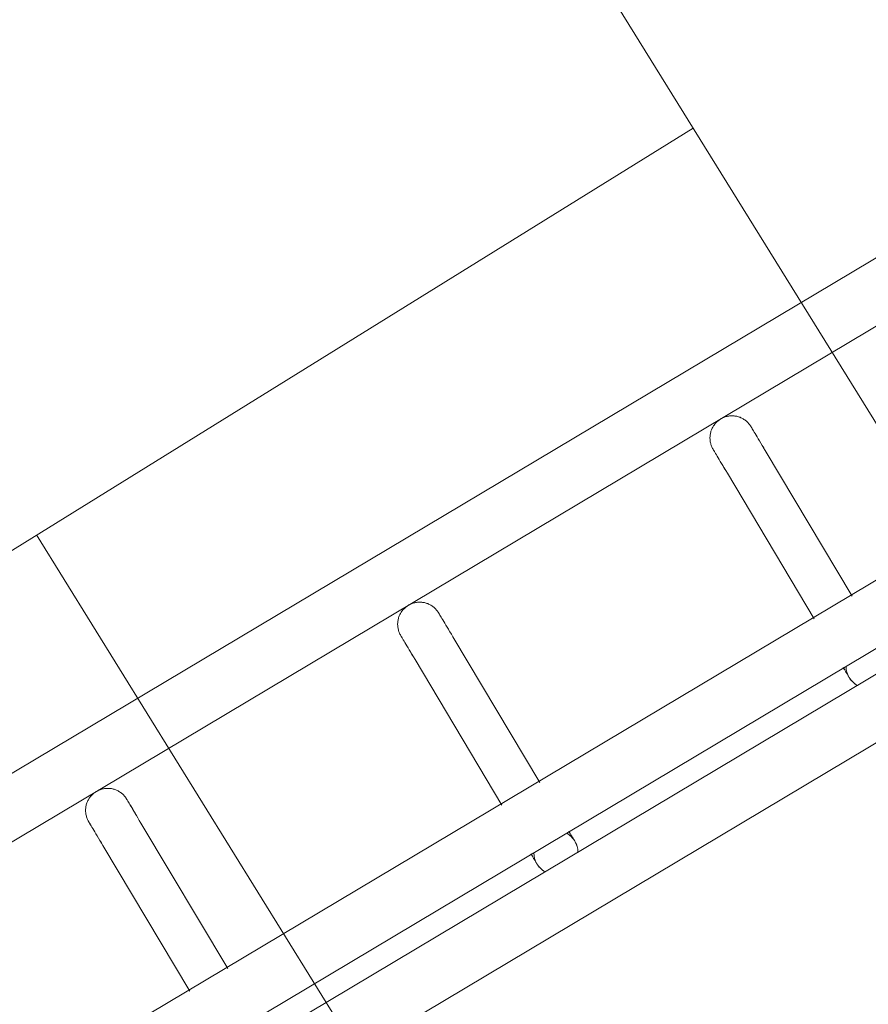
# Model space of a CAD drawing. Header units: metres. Extents: x 127444 to 127966, y 464485 to 464708.
# Tile 284 of 425: x 127923.255 to 127923.37, y 464649.569 to 464649.702. Entities that reach past the tile are written whole.
import ezdxf

# ---------------------------------------------------------------- set-up
doc = ezdxf.new("R2010")
doc.units = ezdxf.units.M
for name, color, linetype, lineweight in [('A-FLOR-HRAL', 11, 'Continuous', 9), ('B-WE-VH-VERHARDING_BETONSTRAATSTEEN-A-200', 8, 'Continuous', 9), ('S-BEAM', 12, 'Continuous', 9)]:
    doc.layers.add(name, color=color, linetype=linetype, lineweight=lineweight)

# ---------------------------------------------------------------- blocks, each defined once
blk = doc.blocks.new('34_22_B_BNP_Hekwerk_Integra_Schuin - Integra_Schuin_1000-4876941--2_00_00')
at = {"layer": 'A-FLOR-HRAL'}
for p, q in [((2736.98, 47.13), (-1956.09, 47.13)), ((-1956.09, 39.13), (2736.98, 39.13)), ((2736.97, 9.5), (-1956.09, 9.5)), ((-1956.09, 1.5), (2736.97, 1.5)), ((2736.97, -1.5), (-1956.09, -1.5)), ((-1956.09, -9.5), (2736.97, -9.5))]:
    blk.add_line(p, q, dxfattribs=at)
at = {"layer": 'S-BEAM'}
for p, q in [((-1099.99, 32.34), (-1099.99, 9.29)), ((-1099.99, 32.34), (-1099.99, 9.29)), ((-1099.99, 32.34), (-1099.99, 9.29)), ((-1099.99, 32.34), (-1099.99, 9.29)), ((-1093.99, 9.29), (-1093.99, 32.34)), ((-1093.99, 9.29), (-1093.99, 32.34)), ((-1093.99, 9.29), (-1093.99, 32.34)), ((-1093.99, 9.29), (-1093.99, 32.34)), ((-1050.59, 32.34), (-1050.59, 9.29)), ((-1050.59, 32.34), (-1050.59, 9.29)), ((-1050.59, 32.34), (-1050.59, 9.29)), ((-1050.59, 32.34), (-1050.59, 9.29)), ((-1044.59, 9.29), (-1044.59, 32.34)), ((-1044.59, 9.29), (-1044.59, 32.34)), ((-1044.59, 9.29), (-1044.59, 32.34)), ((-1044.59, 9.29), (-1044.59, 32.34)), ((-1001.15, 32.34), (-1001.15, 9.28)), ((-1001.15, 32.34), (-1001.15, 9.28)), ((-1001.15, 32.34), (-1001.15, 9.28)), ((-1001.15, 32.34), (-1001.15, 9.29)), ((-995.15, 9.28), (-995.15, 32.34)), ((-995.15, 9.28), (-995.15, 32.34)), ((-995.15, 9.28), (-995.15, 32.34)), ((-995.15, 9.29), (-995.15, 32.34))]:
    blk.add_line(p, q, dxfattribs=at)
at = {"layer": 'S-BEAM', "flags": 128}
for points in [[(-1099.99, 36.13), (-1099.98, 36.25), (-1099.98, 36.36), (-1099.96, 36.48), (-1099.95, 36.6), (-1099.93, 36.72), (-1099.9, 36.84), (-1099.87, 36.95), (-1099.83, 37.07), (-1099.79, 37.18), (-1099.75, 37.29), (-1099.7, 37.4), (-1099.65, 37.51), (-1099.59, 37.62), (-1099.53, 37.72), (-1099.46, 37.82), (-1099.39, 37.92), (-1099.32, 38.01), (-1099.24, 38.1), (-1099.16, 38.19), (-1099.08, 38.28), (-1098.99, 38.36), (-1098.9, 38.44), (-1098.8, 38.51), (-1098.71, 38.58), (-1098.61, 38.65), (-1098.5, 38.71), (-1098.4, 38.77), (-1098.29, 38.83), (-1098.18, 38.88), (-1098.07, 38.92), (-1097.96, 38.96), (-1097.85, 39), (-1097.73, 39.03), (-1097.61, 39.06), (-1097.5, 39.08), (-1097.38, 39.1), (-1097.26, 39.11), (-1097.14, 39.12), (-1097.02, 39.12), (-1096.9, 39.12), (-1096.78, 39.12), (-1096.66, 39.11), (-1096.54, 39.09), (-1096.42, 39.07), (-1096.3, 39.05), (-1096.19, 39.02), (-1096.07, 38.98), (-1095.96, 38.94), (-1095.85, 38.9), (-1095.74, 38.85), (-1095.63, 38.8), (-1095.52, 38.74), (-1095.42, 38.68), (-1095.32, 38.62), (-1095.22, 38.55), (-1095.12, 38.48), (-1095.03, 38.4), (-1094.94, 38.32), (-1094.86, 38.24), (-1094.77, 38.15), (-1094.69, 38.06), (-1094.62, 37.97), (-1094.55, 37.87), (-1094.48, 37.77), (-1094.42, 37.67), (-1094.36, 37.57), (-1094.3, 37.46), (-1094.25, 37.35), (-1094.2, 37.24), (-1094.16, 37.13), (-1094.12, 37.02), (-1094.09, 36.9), (-1094.06, 36.78), (-1094.04, 36.67), (-1094.02, 36.55), (-1094, 36.43), (-1093.99, 36.31), (-1093.99, 36.19), (-1093.99, 36.13)], [(-1099.95, 36.6), (-1099.93, 36.72), (-1099.9, 36.84), (-1099.87, 36.95), (-1099.83, 37.07), (-1099.79, 37.18), (-1099.75, 37.29), (-1099.7, 37.4), (-1099.65, 37.51), (-1099.59, 37.62), (-1099.53, 37.72), (-1099.46, 37.82), (-1099.39, 37.92), (-1099.32, 38.01), (-1099.24, 38.1), (-1099.16, 38.19), (-1099.08, 38.28), (-1098.99, 38.36), (-1098.9, 38.44), (-1098.8, 38.51), (-1098.71, 38.58), (-1098.61, 38.65), (-1098.5, 38.71), (-1098.4, 38.77), (-1098.29, 38.83), (-1098.18, 38.88), (-1098.07, 38.92), (-1097.96, 38.96), (-1097.85, 39), (-1097.73, 39.03), (-1097.61, 39.06), (-1097.5, 39.08), (-1097.38, 39.1), (-1097.26, 39.11), (-1097.14, 39.12), (-1097.02, 39.12), (-1096.9, 39.12), (-1096.78, 39.12), (-1096.66, 39.11), (-1096.54, 39.09), (-1096.42, 39.07), (-1096.3, 39.05), (-1096.19, 39.02), (-1096.07, 38.98), (-1095.96, 38.94), (-1095.85, 38.9), (-1095.74, 38.85), (-1095.63, 38.8), (-1095.52, 38.74), (-1095.42, 38.68), (-1095.32, 38.62), (-1095.22, 38.55), (-1095.12, 38.48), (-1095.03, 38.4), (-1094.94, 38.32), (-1094.86, 38.24), (-1094.77, 38.15), (-1094.69, 38.06), (-1094.62, 37.97), (-1094.55, 37.87), (-1094.48, 37.77), (-1094.42, 37.67), (-1094.36, 37.57), (-1094.3, 37.46), (-1094.25, 37.35), (-1094.2, 37.24), (-1094.16, 37.13), (-1094.12, 37.02), (-1094.09, 36.9), (-1094.06, 36.78), (-1094.04, 36.67), (-1094.02, 36.55), (-1094, 36.43), (-1093.99, 36.31), (-1093.99, 36.19), (-1093.99, 36.13)], [(-1050.59, 36.13), (-1050.58, 36.25), (-1050.58, 36.36), (-1050.56, 36.48), (-1050.55, 36.6), (-1050.53, 36.72), (-1050.5, 36.84), (-1050.47, 36.95), (-1050.43, 37.07), (-1050.39, 37.18), (-1050.35, 37.29), (-1050.3, 37.4), (-1050.25, 37.51), (-1050.19, 37.62), (-1050.13, 37.72), (-1050.06, 37.82), (-1049.99, 37.92), (-1049.92, 38.01), (-1049.84, 38.1), (-1049.76, 38.19), (-1049.68, 38.28), (-1049.59, 38.36), (-1049.5, 38.44), (-1049.4, 38.51), (-1049.31, 38.58), (-1049.21, 38.65), (-1049.1, 38.71), (-1049, 38.77), (-1048.89, 38.83), (-1048.78, 38.88), (-1048.67, 38.92), (-1048.56, 38.96), (-1048.45, 39), (-1048.33, 39.03), (-1048.21, 39.06), (-1048.1, 39.08), (-1047.98, 39.1), (-1047.86, 39.11), (-1047.74, 39.12), (-1047.62, 39.12), (-1047.5, 39.12), (-1047.38, 39.12), (-1047.26, 39.11), (-1047.14, 39.09), (-1047.02, 39.07), (-1046.9, 39.05), (-1046.79, 39.02), (-1046.67, 38.98), (-1046.56, 38.94), (-1046.45, 38.9), (-1046.34, 38.85), (-1046.23, 38.8), (-1046.12, 38.74), (-1046.02, 38.68), (-1045.92, 38.62), (-1045.82, 38.55), (-1045.73, 38.48), (-1045.63, 38.4), (-1045.54, 38.32), (-1045.46, 38.24), (-1045.37, 38.15), (-1045.29, 38.06), (-1045.22, 37.97), (-1045.15, 37.87), (-1045.08, 37.77), (-1045.02, 37.67), (-1044.96, 37.57), (-1044.9, 37.46), (-1044.85, 37.35), (-1044.8, 37.24), (-1044.76, 37.13), (-1044.72, 37.02), (-1044.69, 36.9), (-1044.66, 36.78), (-1044.64, 36.67), (-1044.62, 36.55), (-1044.6, 36.43), (-1044.59, 36.31), (-1044.59, 36.19), (-1044.59, 36.13)], [(-1050.55, 36.6), (-1050.53, 36.72), (-1050.5, 36.84), (-1050.47, 36.95), (-1050.43, 37.07), (-1050.39, 37.18), (-1050.35, 37.29), (-1050.3, 37.4), (-1050.25, 37.51), (-1050.19, 37.62), (-1050.13, 37.72), (-1050.06, 37.82), (-1049.99, 37.92), (-1049.92, 38.01), (-1049.84, 38.1), (-1049.76, 38.19), (-1049.68, 38.28), (-1049.59, 38.36), (-1049.5, 38.44), (-1049.4, 38.51), (-1049.31, 38.58), (-1049.21, 38.65), (-1049.1, 38.71), (-1049, 38.77), (-1048.89, 38.83), (-1048.78, 38.88), (-1048.67, 38.92), (-1048.56, 38.96), (-1048.45, 39), (-1048.33, 39.03), (-1048.21, 39.06), (-1048.1, 39.08), (-1047.98, 39.1), (-1047.86, 39.11), (-1047.74, 39.12), (-1047.62, 39.12), (-1047.5, 39.12), (-1047.38, 39.12), (-1047.26, 39.11), (-1047.14, 39.09), (-1047.02, 39.07), (-1046.9, 39.05), (-1046.79, 39.02), (-1046.67, 38.98), (-1046.56, 38.94), (-1046.45, 38.9), (-1046.34, 38.85), (-1046.23, 38.8), (-1046.12, 38.74), (-1046.02, 38.68), (-1045.92, 38.62), (-1045.82, 38.55), (-1045.73, 38.48), (-1045.63, 38.4), (-1045.54, 38.32), (-1045.46, 38.24), (-1045.37, 38.15), (-1045.29, 38.06), (-1045.22, 37.97), (-1045.15, 37.87), (-1045.08, 37.77), (-1045.02, 37.67), (-1044.96, 37.57), (-1044.9, 37.46), (-1044.85, 37.35), (-1044.8, 37.24), (-1044.76, 37.13), (-1044.72, 37.02), (-1044.69, 36.9), (-1044.66, 36.78), (-1044.64, 36.67), (-1044.62, 36.55), (-1044.6, 36.43), (-1044.59, 36.31), (-1044.59, 36.19), (-1044.59, 36.13)], [(-1001.15, 36.13), (-1001.15, 36.25), (-1001.14, 36.36), (-1001.13, 36.48), (-1001.11, 36.6), (-1001.09, 36.72), (-1001.06, 36.84), (-1001.03, 36.95), (-1001, 37.07), (-1000.96, 37.18), (-1000.91, 37.29), (-1000.86, 37.4), (-1000.81, 37.51), (-1000.75, 37.62), (-1000.69, 37.72), (-1000.62, 37.82), (-1000.55, 37.92), (-1000.48, 38.01), (-1000.4, 38.1), (-1000.32, 38.19), (-1000.24, 38.28), (-1000.15, 38.36), (-1000.06, 38.44), (-999.97, 38.51), (-999.87, 38.58), (-999.77, 38.65), (-999.67, 38.71), (-999.56, 38.77), (-999.45, 38.83), (-999.35, 38.88), (-999.23, 38.92), (-999.12, 38.96), (-999.01, 39), (-998.89, 39.03), (-998.78, 39.06), (-998.66, 39.08), (-998.54, 39.1), (-998.42, 39.11), (-998.3, 39.12), (-998.18, 39.12), (-998.06, 39.12), (-997.94, 39.12), (-997.82, 39.11), (-997.7, 39.09), (-997.58, 39.07), (-997.47, 39.05), (-997.35, 39.02), (-997.23, 38.98), (-997.12, 38.94), (-997.01, 38.9), (-996.9, 38.85), (-996.79, 38.8), (-996.69, 38.74), (-996.58, 38.68), (-996.48, 38.62), (-996.38, 38.55), (-996.29, 38.48), (-996.19, 38.4), (-996.1, 38.32), (-996.02, 38.24), (-995.94, 38.15), (-995.86, 38.06), (-995.78, 37.97), (-995.71, 37.87), (-995.64, 37.77), (-995.58, 37.67), (-995.52, 37.57), (-995.46, 37.46), (-995.41, 37.35), (-995.36, 37.24), (-995.32, 37.13), (-995.28, 37.02), (-995.25, 36.9), (-995.22, 36.78), (-995.2, 36.67), (-995.18, 36.55), (-995.16, 36.43), (-995.15, 36.31), (-995.15, 36.19), (-995.15, 36.13)], [(-1001.11, 36.6), (-1001.09, 36.72), (-1001.06, 36.84), (-1001.03, 36.95), (-1001, 37.07), (-1000.96, 37.18), (-1000.91, 37.29), (-1000.86, 37.4), (-1000.81, 37.51), (-1000.75, 37.62), (-1000.69, 37.72), (-1000.62, 37.82), (-1000.55, 37.92), (-1000.48, 38.01), (-1000.4, 38.1), (-1000.32, 38.19), (-1000.24, 38.28), (-1000.15, 38.36), (-1000.06, 38.44), (-999.97, 38.51), (-999.87, 38.58), (-999.77, 38.65), (-999.67, 38.71), (-999.56, 38.77), (-999.45, 38.83), (-999.35, 38.88), (-999.23, 38.92), (-999.12, 38.96), (-999.01, 39), (-998.89, 39.03), (-998.78, 39.06), (-998.66, 39.08), (-998.54, 39.1), (-998.42, 39.11), (-998.3, 39.12), (-998.18, 39.12), (-998.06, 39.12), (-997.94, 39.12), (-997.82, 39.11), (-997.7, 39.09), (-997.58, 39.07), (-997.47, 39.05), (-997.35, 39.02), (-997.23, 38.98), (-997.12, 38.94), (-997.01, 38.9), (-996.9, 38.85), (-996.79, 38.8), (-996.69, 38.74), (-996.58, 38.68), (-996.48, 38.62), (-996.38, 38.55), (-996.29, 38.48), (-996.19, 38.4), (-996.1, 38.32), (-996.02, 38.24), (-995.94, 38.15), (-995.86, 38.06), (-995.78, 37.97), (-995.71, 37.87), (-995.64, 37.77), (-995.58, 37.67), (-995.52, 37.57), (-995.46, 37.46), (-995.41, 37.35), (-995.36, 37.24), (-995.32, 37.13), (-995.28, 37.02), (-995.25, 36.9), (-995.22, 36.78), (-995.2, 36.67), (-995.18, 36.55), (-995.16, 36.43), (-995.15, 36.31), (-995.15, 36.19), (-995.15, 36.13)], [(-1099.99, 32.34), (-1099.99, 32.75), (-1099.99, 33.15), (-1099.99, 33.52), (-1099.99, 33.87), (-1099.99, 34.2), (-1099.99, 34.5), (-1099.99, 34.78), (-1099.99, 35.03), (-1099.99, 35.26), (-1099.99, 35.46), (-1099.99, 35.64), (-1099.99, 35.78), (-1099.99, 35.91), (-1099.99, 36), (-1099.99, 36.07), (-1099.99, 36.11), (-1099.99, 36.13)], [(-1099.99, 36.13), (-1099.99, 36.11), (-1099.99, 36.07), (-1099.99, 36), (-1099.99, 35.91), (-1099.99, 35.79), (-1099.99, 35.64), (-1099.99, 35.46), (-1099.99, 35.26), (-1099.99, 35.04), (-1099.99, 34.78), (-1099.99, 34.51), (-1099.99, 34.2), (-1099.99, 33.88), (-1099.99, 33.53), (-1099.99, 33.16), (-1099.99, 32.76), (-1099.99, 32.34), (-1099.99, 32.34)], [(-1093.99, 32.34), (-1093.99, 32.75), (-1093.99, 33.15), (-1093.99, 33.52), (-1093.99, 33.87), (-1093.99, 34.2), (-1093.99, 34.5), (-1093.99, 34.78), (-1093.99, 35.03), (-1093.99, 35.26), (-1093.99, 35.46), (-1093.99, 35.64), (-1093.99, 35.78), (-1093.99, 35.91), (-1093.99, 36), (-1093.99, 36.07), (-1093.99, 36.11), (-1093.99, 36.13)], [(-1093.99, 36.13), (-1093.99, 36.11), (-1093.99, 36.07), (-1093.99, 36), (-1093.99, 35.91), (-1093.99, 35.79), (-1093.99, 35.64), (-1093.99, 35.46), (-1093.99, 35.26), (-1093.99, 35.04), (-1093.99, 34.78), (-1093.99, 34.51), (-1093.99, 34.2), (-1093.99, 33.88), (-1093.99, 33.53), (-1093.99, 33.16), (-1093.99, 32.76), (-1093.99, 32.34), (-1093.99, 32.34)], [(-1093.99, 33.52), (-1093.99, 33.87), (-1093.99, 34.2), (-1093.99, 34.5), (-1093.99, 34.78), (-1093.99, 35.03), (-1093.99, 35.26), (-1093.99, 35.46), (-1093.99, 35.64), (-1093.99, 35.78), (-1093.99, 35.91), (-1093.99, 36), (-1093.99, 36.07), (-1093.99, 36.11), (-1093.99, 36.13)], [(-1093.99, 36.13), (-1093.99, 36.11), (-1093.99, 36.07), (-1093.99, 36), (-1093.99, 35.91), (-1093.99, 35.79), (-1093.99, 35.64), (-1093.99, 35.46), (-1093.99, 35.26), (-1093.99, 35.04), (-1093.99, 34.78), (-1093.99, 34.51), (-1093.99, 34.2), (-1093.99, 33.88), (-1093.99, 33.53)], [(-1050.59, 32.34), (-1050.59, 32.75), (-1050.59, 33.15), (-1050.59, 33.52), (-1050.59, 33.87), (-1050.59, 34.2), (-1050.59, 34.5), (-1050.59, 34.78), (-1050.59, 35.03), (-1050.59, 35.26), (-1050.59, 35.46), (-1050.59, 35.64), (-1050.59, 35.78), (-1050.59, 35.91), (-1050.59, 36), (-1050.59, 36.07), (-1050.59, 36.11), (-1050.59, 36.13)], [(-1050.59, 36.13), (-1050.59, 36.11), (-1050.59, 36.07), (-1050.59, 36), (-1050.59, 35.91), (-1050.59, 35.79), (-1050.59, 35.64), (-1050.59, 35.46), (-1050.59, 35.26), (-1050.59, 35.04), (-1050.59, 34.78), (-1050.59, 34.51), (-1050.59, 34.2), (-1050.59, 33.88), (-1050.59, 33.53), (-1050.59, 33.16), (-1050.59, 32.76), (-1050.59, 32.34), (-1050.59, 32.34)], [(-1044.59, 32.34), (-1044.59, 32.75), (-1044.59, 33.15), (-1044.59, 33.52), (-1044.59, 33.87), (-1044.59, 34.2), (-1044.59, 34.5), (-1044.59, 34.78), (-1044.59, 35.03), (-1044.59, 35.26), (-1044.59, 35.46), (-1044.59, 35.64), (-1044.59, 35.78), (-1044.59, 35.91), (-1044.59, 36), (-1044.59, 36.07), (-1044.59, 36.11), (-1044.59, 36.13)], [(-1044.59, 36.13), (-1044.59, 36.11), (-1044.59, 36.07), (-1044.59, 36), (-1044.59, 35.91), (-1044.59, 35.79), (-1044.59, 35.64), (-1044.59, 35.46), (-1044.59, 35.26), (-1044.59, 35.04), (-1044.59, 34.78), (-1044.59, 34.51), (-1044.59, 34.2), (-1044.59, 33.88), (-1044.59, 33.53), (-1044.59, 33.16), (-1044.59, 32.76), (-1044.59, 32.34), (-1044.59, 32.34)], [(-1044.59, 33.52), (-1044.59, 33.87), (-1044.59, 34.2), (-1044.59, 34.5), (-1044.59, 34.78), (-1044.59, 35.03), (-1044.59, 35.26), (-1044.59, 35.46), (-1044.59, 35.64), (-1044.59, 35.78), (-1044.59, 35.91), (-1044.59, 36), (-1044.59, 36.07), (-1044.59, 36.11), (-1044.59, 36.13)], [(-1044.59, 36.13), (-1044.59, 36.11), (-1044.59, 36.07), (-1044.59, 36), (-1044.59, 35.91), (-1044.59, 35.79), (-1044.59, 35.64), (-1044.59, 35.46), (-1044.59, 35.26), (-1044.59, 35.04), (-1044.59, 34.78), (-1044.59, 34.51), (-1044.59, 34.2), (-1044.59, 33.88), (-1044.59, 33.53)], [(-1001.15, 32.34), (-1001.15, 32.75), (-1001.15, 33.15), (-1001.15, 33.52), (-1001.15, 33.87), (-1001.15, 34.2), (-1001.15, 34.5), (-1001.15, 34.78), (-1001.15, 35.03), (-1001.15, 35.26), (-1001.15, 35.46), (-1001.15, 35.64), (-1001.15, 35.78), (-1001.15, 35.91), (-1001.15, 36), (-1001.15, 36.07), (-1001.15, 36.11), (-1001.15, 36.13)], [(-1001.15, 36.13), (-1001.15, 36.11), (-1001.15, 36.07), (-1001.15, 36), (-1001.15, 35.91), (-1001.15, 35.79), (-1001.15, 35.64), (-1001.15, 35.46), (-1001.15, 35.26), (-1001.15, 35.04), (-1001.15, 34.78), (-1001.15, 34.51), (-1001.15, 34.2), (-1001.15, 33.88), (-1001.15, 33.53), (-1001.15, 33.16), (-1001.15, 32.76), (-1001.15, 32.34), (-1001.15, 32.34)], [(-995.15, 32.34), (-995.15, 32.75), (-995.15, 33.15), (-995.15, 33.52), (-995.15, 33.87), (-995.15, 34.2), (-995.15, 34.5), (-995.15, 34.78), (-995.15, 35.03), (-995.15, 35.26), (-995.15, 35.46), (-995.15, 35.64), (-995.15, 35.78), (-995.15, 35.91), (-995.15, 36), (-995.15, 36.07), (-995.15, 36.11), (-995.15, 36.13)], [(-995.15, 36.13), (-995.15, 36.11), (-995.15, 36.07), (-995.15, 36), (-995.15, 35.91), (-995.15, 35.79), (-995.15, 35.64), (-995.15, 35.46), (-995.15, 35.26), (-995.15, 35.04), (-995.15, 34.78), (-995.15, 34.51), (-995.15, 34.2), (-995.15, 33.88), (-995.15, 33.53), (-995.15, 33.16), (-995.15, 32.76), (-995.15, 32.34), (-995.15, 32.34)], [(-995.15, 33.52), (-995.15, 33.87), (-995.15, 34.2), (-995.15, 34.5), (-995.15, 34.78), (-995.15, 35.03), (-995.15, 35.26), (-995.15, 35.46), (-995.15, 35.64), (-995.15, 35.78), (-995.15, 35.91), (-995.15, 36), (-995.15, 36.07), (-995.15, 36.11), (-995.15, 36.13)], [(-995.15, 36.13), (-995.15, 36.11), (-995.15, 36.07), (-995.15, 36), (-995.15, 35.91), (-995.15, 35.79), (-995.15, 35.64), (-995.15, 35.46), (-995.15, 35.26), (-995.15, 35.04), (-995.15, 34.78), (-995.15, 34.51), (-995.15, 34.2), (-995.15, 33.88), (-995.15, 33.53)], [(-1099.99, 32.34), (-1099.99, 32.75), (-1099.99, 33.15), (-1099.99, 33.52), (-1099.99, 33.87), (-1099.99, 34.2)], [(-1099.99, 34.2), (-1099.99, 33.88), (-1099.99, 33.53), (-1099.99, 33.16), (-1099.99, 32.76), (-1099.99, 32.34), (-1099.99, 32.34)], [(-1050.59, 32.34), (-1050.59, 32.75), (-1050.59, 33.15), (-1050.59, 33.52), (-1050.59, 33.87), (-1050.59, 34.2)], [(-1050.59, 34.2), (-1050.59, 33.88), (-1050.59, 33.53), (-1050.59, 33.16), (-1050.59, 32.76), (-1050.59, 32.34), (-1050.59, 32.34)], [(-1001.15, 32.34), (-1001.15, 32.75), (-1001.15, 33.15), (-1001.15, 33.52), (-1001.15, 33.87), (-1001.15, 34.2)], [(-1001.15, 34.2), (-1001.15, 33.88), (-1001.15, 33.53), (-1001.15, 33.16), (-1001.15, 32.76), (-1001.15, 32.34), (-1001.15, 32.34)], [(-1050.59, 1.58), (-1050.59, 1.38), (-1050.59, 1.19), (-1050.59, 1.02), (-1050.59, 0.86), (-1050.59, 0.71), (-1050.59, 0.58), (-1050.59, 0.46), (-1050.59, 0.35), (-1050.59, 0.26), (-1050.59, 0.18), (-1050.59, 0.12), (-1050.59, 0.07), (-1050.59, 0.03), (-1050.59, 0.01), (-1050.59, 0)], [(-1050.59, 1.58), (-1050.59, 1.38), (-1050.59, 1.19), (-1050.59, 1.02), (-1050.59, 0.86), (-1050.59, 0.71), (-1050.59, 0.58), (-1050.59, 0.46), (-1050.59, 0.35), (-1050.59, 0.26), (-1050.59, 0.18), (-1050.59, 0.12), (-1050.59, 0.07), (-1050.59, 0.03), (-1050.59, 0.01), (-1050.59, 0)], [(-1050.59, 0), (-1050.59, 0.01), (-1050.59, 0.03), (-1050.59, 0.06), (-1050.59, 0.11), (-1050.59, 0.18), (-1050.59, 0.26), (-1050.59, 0.35), (-1050.59, 0.46), (-1050.59, 0.58), (-1050.59, 0.71), (-1050.59, 0.86), (-1050.59, 1.02), (-1050.59, 1.19), (-1050.59, 1.37), (-1050.59, 1.57)], [(-1050.59, 0), (-1050.59, 0.01), (-1050.59, 0.03), (-1050.59, 0.06), (-1050.59, 0.11), (-1050.59, 0.18), (-1050.59, 0.26), (-1050.59, 0.35), (-1050.59, 0.46), (-1050.59, 0.58), (-1050.59, 0.71), (-1050.59, 0.86), (-1050.59, 1.02), (-1050.59, 1.19), (-1050.59, 1.37), (-1050.59, 1.57)], [(-1044.59, 1.58), (-1044.59, 1.38), (-1044.59, 1.19), (-1044.59, 1.02), (-1044.59, 0.86), (-1044.59, 0.71), (-1044.59, 0.58), (-1044.59, 0.46), (-1044.59, 0.35), (-1044.59, 0.26), (-1044.59, 0.18), (-1044.59, 0.12), (-1044.59, 0.07), (-1044.59, 0.03), (-1044.59, 0.01), (-1044.59, 0)], [(-1044.59, 1.58), (-1044.59, 1.38), (-1044.59, 1.19), (-1044.59, 1.02), (-1044.59, 0.86), (-1044.59, 0.71), (-1044.59, 0.58), (-1044.59, 0.46), (-1044.59, 0.35), (-1044.59, 0.26), (-1044.59, 0.18), (-1044.59, 0.12), (-1044.59, 0.07), (-1044.59, 0.03), (-1044.59, 0.01), (-1044.59, 0)], [(-1044.59, 0), (-1044.59, 0.01), (-1044.59, 0.03), (-1044.59, 0.06), (-1044.59, 0.11), (-1044.59, 0.18), (-1044.59, 0.26), (-1044.59, 0.35), (-1044.59, 0.46), (-1044.59, 0.58), (-1044.59, 0.71), (-1044.59, 0.86), (-1044.59, 1.02), (-1044.59, 1.19), (-1044.59, 1.37), (-1044.59, 1.57)], [(-1044.59, 0), (-1044.59, 0.01), (-1044.59, 0.03), (-1044.59, 0.06), (-1044.59, 0.11), (-1044.59, 0.18), (-1044.59, 0.26), (-1044.59, 0.35), (-1044.59, 0.46), (-1044.59, 0.58), (-1044.59, 0.71), (-1044.59, 0.86), (-1044.59, 1.02), (-1044.59, 1.19), (-1044.59, 1.37), (-1044.59, 1.57)], [(-1001.15, 1.58), (-1001.15, 1.38), (-1001.15, 1.19), (-1001.15, 1.02), (-1001.15, 0.86), (-1001.15, 0.71), (-1001.15, 0.58), (-1001.15, 0.46), (-1001.15, 0.35), (-1001.15, 0.26), (-1001.15, 0.18), (-1001.15, 0.12), (-1001.15, 0.07), (-1001.15, 0.03), (-1001.15, 0.01), (-1001.15, 0)], [(-1001.15, 1.58), (-1001.15, 1.38), (-1001.15, 1.19), (-1001.15, 1.02), (-1001.15, 0.86), (-1001.15, 0.71), (-1001.15, 0.58), (-1001.15, 0.46), (-1001.15, 0.35), (-1001.15, 0.26), (-1001.15, 0.18), (-1001.15, 0.12), (-1001.15, 0.07), (-1001.15, 0.03), (-1001.15, 0.01), (-1001.15, 0)], [(-1001.15, 0), (-1001.15, 0.01), (-1001.15, 0.03), (-1001.15, 0.06), (-1001.15, 0.11), (-1001.15, 0.18), (-1001.15, 0.26), (-1001.15, 0.35), (-1001.15, 0.46), (-1001.15, 0.58), (-1001.15, 0.71), (-1001.15, 0.86), (-1001.15, 1.02), (-1001.15, 1.19), (-1001.15, 1.37), (-1001.15, 1.57)], [(-1001.15, 0), (-1001.15, 0.01), (-1001.15, 0.03), (-1001.15, 0.06), (-1001.15, 0.11), (-1001.15, 0.18), (-1001.15, 0.26), (-1001.15, 0.35), (-1001.15, 0.46), (-1001.15, 0.58), (-1001.15, 0.71), (-1001.15, 0.86), (-1001.15, 1.02), (-1001.15, 1.19), (-1001.15, 1.37), (-1001.15, 1.57)], [(-1050.54, -0.54), (-1050.56, -0.42), (-1050.57, -0.3), (-1050.58, -0.18), (-1050.59, -0.06), (-1050.59, 0)], [(-1050.54, -0.54), (-1050.56, -0.42), (-1050.57, -0.3), (-1050.58, -0.18), (-1050.59, -0.06), (-1050.59, 0)], [(-1044.59, 0), (-1044.59, -0.12), (-1044.6, -0.24), (-1044.61, -0.36), (-1044.62, -0.48), (-1044.65, -0.6)], [(-1044.59, 0), (-1044.59, -0.12), (-1044.6, -0.24), (-1044.61, -0.36), (-1044.62, -0.48), (-1044.65, -0.6)], [(-1001.1, -0.54), (-1001.12, -0.42), (-1001.13, -0.3), (-1001.14, -0.18), (-1001.15, -0.06), (-1001.15, 0)], [(-1001.1, -0.54), (-1001.12, -0.42), (-1001.13, -0.3), (-1001.14, -0.18), (-1001.15, -0.06), (-1001.15, 0)], [(-1050.16, -1.55), (-1050.22, -1.44), (-1050.27, -1.34), (-1050.32, -1.23)], [(-1050.16, -1.55), (-1050.22, -1.44), (-1050.27, -1.34), (-1050.32, -1.23)], [(-1000.72, -1.55), (-1000.78, -1.44), (-1000.83, -1.34), (-1000.88, -1.23)], [(-1000.72, -1.55), (-1000.78, -1.44), (-1000.83, -1.34), (-1000.88, -1.23)]]:
    blk.add_lwpolyline(points, dxfattribs=at)
at = {"layer": 'S-BEAM'}
for centre, start, end in [((-1047.59, 0), 150, 180), ((-1047.59, 0), 0, 30), ((-998.15, 0), 150, 180), ((-1047.59, 0), 165, 180), ((-1047.59, 0), 180, 210), ((-1047.59, 0), 180, 195), ((-1047.59, 0), 330, 0), ((-1047.59, 0), 0, 15), ((-1047.59, 0), 345, 0), ((-998.15, 0), 165, 180), ((-998.15, 0), 180, 210), ((-998.15, 0), 180, 195)]:
    blk.add_arc(centre, 3, start, end, dxfattribs=at)

msp = doc.modelspace()

# ---------------------------------------------------------------- hatches: boundary and pattern name
at = {"layer": 'B-WE-VH-VERHARDING_BETONSTRAATSTEEN-A-200'}
h = msp.add_hatch(dxfattribs=at)
h.set_pattern_fill('AVH-BSS_KEIFORMAAT_ELLEBOOG-SO', color=256, angle=1, pattern_type=2)
h.set_pattern_definition([(31.81611, (127908.58607, 464613.06392), (0.03386772, 0.14457862), [0.315, -0.105]), (301.81611, (127908.47536, 464613.24236), (0.03386772, 0.14457862), [0.315, -0.105])])
h.paths.add_polyline_path([(127940.57923, 464651.66311), (127937.65926, 464649.92134), (127938.01786, 464649.32017), (127940.93783, 464651.06194)], flags=16)
h.paths.add_polyline_path([(127944.2228, 464653.02142), (127943.8642, 464653.62259), (127940.94423, 464651.88083), (127941.30283, 464651.27966)], flags=16)
edge = h.paths.add_edge_path(flags=16)
edge.add_arc((127917.88105, 464700.47107), 0.4, 30.8149, 210.8149)
edge.add_line((127917.53752, 464700.26616), (127921.37951, 464693.82496))
edge.add_arc((127921.72304, 464694.02987), 0.4, 210.8149, 390.8149)
edge.add_line((127922.06657, 464694.23477), (127918.22458, 464700.67597))
edge = h.paths.add_edge_path()
edge.add_line((127929.24995, 464697.53579), (127928.80329, 464697.26935))
edge.add_line((127928.80329, 464697.26935), (127928.62665, 464697.56548))
edge.add_line((127928.62665, 464697.56548), (127924.41416, 464695.05272))
edge.add_line((127924.41416, 464695.05272), (127919.91876, 464702.589))
edge.add_arc((127922.49521, 464704.12585), 3, 146.6578, 210.81611, ccw=False)
edge.add_line((127919.989, 464705.77476), (127913.63025, 464701.98178))
edge.add_arc((127913.33915, 464701.57526), 0.5, 30.8162, 54.3942, ccw=False)
edge.add_line((127913.76856, 464701.8314), (127919.60859, 464692.04091))
edge.add_arc((127919.17411, 464691.7839), 0.50481, -52.9525, 30.6058, ccw=False)
edge.add_line((127919.47824, 464691.381), (127915.65218, 464689.09885))
edge.add_line((127915.65218, 464689.09885), (127916.2004, 464688.17979))
edge.add_line((127916.2004, 464688.17979), (127915.59923, 464687.82119))
edge.add_line((127915.59923, 464687.82119), (127915.05101, 464688.74026))
edge.add_line((127915.05101, 464688.74026), (127913.20424, 464687.63872))
edge.add_line((127913.20424, 464687.63872), (127914.89256, 464684.76207))
edge.add_line((127914.89256, 464684.76207), (127915.59184, 464684.79392))
edge.add_line((127915.59184, 464684.79392), (127915.63332, 464683.88302))
edge.add_line((127915.63332, 464683.88302), (127917.341, 464684.90122))
edge.add_line((127917.341, 464684.90122), (127916.77749, 464685.84591))
edge.add_line((127916.77749, 464685.84591), (127917.37866, 464686.20451))
edge.add_line((127917.37866, 464686.20451), (127918.50568, 464684.31512))
edge.add_line((127918.50568, 464684.31512), (127917.90451, 464683.95652))
edge.add_line((127917.90451, 464683.95652), (127919.08277, 464681.98124))
edge.add_line((127919.08277, 464681.98124), (127919.68394, 464682.33984))
edge.add_line((127919.68394, 464682.33984), (127921.4257, 464679.41987))
edge.add_line((127921.4257, 464679.41987), (127920.82453, 464679.06127))
edge.add_line((127920.82453, 464679.06127), (127922.00279, 464677.08599))
edge.add_line((127922.00279, 464677.08599), (127922.60396, 464677.44459))
edge.add_line((127922.60396, 464677.44459), (127923.73098, 464675.5552))
edge.add_line((127923.73098, 464675.5552), (127923.12981, 464675.1966))
edge.add_line((127923.12981, 464675.1966), (127924.61544, 464672.70603))
edge.add_line((127924.61544, 464672.70603), (127925.21661, 464673.06463))
edge.add_line((127925.21661, 464673.06463), (127926.34363, 464671.17523))
edge.add_line((127926.34363, 464671.17523), (127927.82926, 464668.68467))
edge.add_line((127927.82926, 464668.68467), (127928.95628, 464666.79527))
edge.add_line((127928.95628, 464666.79527), (127930.44191, 464664.30471))
edge.add_line((127930.44191, 464664.30471), (127931.56893, 464662.41531))
edge.add_line((127931.56893, 464662.41531), (127930.96776, 464662.05671))
edge.add_line((127930.96776, 464662.05671), (127932.45339, 464659.56615))
edge.add_line((127932.45339, 464659.56615), (127933.05456, 464659.92475))
edge.add_line((127933.05456, 464659.92475), (127934.18159, 464658.03535))
edge.add_line((127934.18159, 464658.03535), (127933.58041, 464657.67675))
edge.add_line((127933.58041, 464657.67675), (127933.90059, 464657.13999))
edge.add_line((127933.90059, 464657.13999), (127935.47222, 464658.07747))
edge.add_line((127935.47222, 464658.07747), (127936.59925, 464656.18808))
edge.add_line((127936.59925, 464656.18808), (127934.70986, 464655.06105))
edge.add_line((127934.70986, 464655.06105), (127933.96704, 464656.30634))
edge.add_line((127933.96704, 464656.30634), (127931.26177, 464654.69264))
edge.add_line((127931.26177, 464654.69264), (127931.62037, 464654.09147))
edge.add_line((127931.62037, 464654.09147), (127931.0192, 464653.73287))
edge.add_line((127931.0192, 464653.73287), (127930.66068, 464654.33409))
edge.add_line((127930.66068, 464654.33409), (127926.95213, 464652.12194))
edge.add_line((127926.95213, 464652.12194), (127930.18506, 464645.46298))
edge.add_line((127930.18506, 464645.46298), (127936.19927, 464649.05046))
edge.add_line((127936.19927, 464649.05046), (127936.55787, 464648.44929))
edge.add_line((127936.55787, 464648.44929), (127921.0133, 464639.17694))
edge.add_line((127921.0133, 464639.17694), (127920.84681, 464639.45605))
edge.add_line((127920.84681, 464639.45605), (127918.35625, 464637.97043))
edge.add_line((127918.35625, 464637.97043), (127918.90695, 464637.0472))
edge.add_line((127918.90695, 464637.0472), (127917.01756, 464635.92018))
edge.add_line((127917.01756, 464635.92018), (127916.46685, 464636.8434))
edge.add_line((127916.46685, 464636.8434), (127913.97628, 464635.35778))
edge.add_line((127913.97628, 464635.35778), (127914.14278, 464635.07866))
edge.add_line((127914.14278, 464635.07866), (127912.25338, 464633.95164))
edge.add_line((127912.25338, 464633.95164), (127915.11458, 464629.155))
edge.add_line((127915.11458, 464629.155), (127902.72187, 464621.76273))
edge.add_line((127902.72187, 464621.76273), (127903.5901, 464620.30719))
edge.add_line((127903.5901, 464620.30719), (127904.08821, 464620.60432))
edge.add_line((127904.08821, 464620.60432), (127904.44681, 464620.00315))
edge.add_line((127904.44681, 464620.00315), (127903.9487, 464619.70602))
edge.add_line((127903.9487, 464619.70602), (127905.69046, 464616.78605))
edge.add_line((127905.69046, 464616.78605), (127906.18858, 464617.08317))
edge.add_line((127906.18858, 464617.08317), (127906.54718, 464616.482))
edge.add_line((127906.54718, 464616.482), (127906.04906, 464616.18488))
edge.add_line((127906.04906, 464616.18488), (127907.79083, 464613.2649))
edge.add_line((127907.79083, 464613.2649), (127908.28894, 464613.56203))
edge.add_line((127908.28894, 464613.56203), (127908.58607, 464613.06392))
edge.add_line((127908.58607, 464613.06392), (127911.67781, 464614.90814))
edge.add_line((127911.67781, 464614.90814), (127911.38068, 464615.40625))
edge.add_line((127911.38068, 464615.40625), (127922.07294, 464621.78419))
edge.add_line((127922.07294, 464621.78419), (127922.37006, 464621.28608))
edge.add_line((127922.37006, 464621.28608), (127924.86063, 464622.7717))
edge.add_line((127924.86063, 464622.7717), (127924.5635, 464623.26982))
edge.add_line((127924.5635, 464623.26982), (127926.4529, 464624.39684))
edge.add_line((127926.4529, 464624.39684), (127926.75002, 464623.89873))
edge.add_line((127926.75002, 464623.89873), (127929.24059, 464625.38436))
edge.add_line((127929.24059, 464625.38436), (127928.94347, 464625.88247))
edge.add_line((127928.94347, 464625.88247), (127930.83286, 464627.00949))
edge.add_line((127930.83286, 464627.00949), (127931.12999, 464626.51138))
edge.add_line((127931.12999, 464626.51138), (127933.62055, 464627.99701))
edge.add_line((127933.62055, 464627.99701), (127933.32343, 464628.49512))
edge.add_line((127933.32343, 464628.49512), (127935.21282, 464629.62214))
edge.add_line((127935.21282, 464629.62214), (127935.50995, 464629.12403))
edge.add_line((127935.50995, 464629.12403), (127938.00051, 464630.60966))
edge.add_line((127938.00051, 464630.60966), (127937.96978, 464630.66119))
edge.add_line((127937.96978, 464630.66119), (127938.61389, 464631.0454))
edge.add_line((127938.61389, 464631.0454), (127938.3475, 464631.49198))
edge.add_line((127938.3475, 464631.49198), (127938.94867, 464631.85058))
edge.add_line((127938.94867, 464631.85058), (127939.21506, 464631.404))
edge.add_line((127939.21506, 464631.404), (127942.99385, 464633.65805))
edge.add_line((127942.99385, 464633.65805), (127942.72746, 464634.10463))
edge.add_line((127942.72746, 464634.10463), (127943.32863, 464634.46323))
edge.add_line((127943.32863, 464634.46323), (127943.59502, 464634.01665))
edge.add_line((127943.59502, 464634.01665), (127947.37381, 464636.2707))
edge.add_line((127947.37381, 464636.2707), (127947.10742, 464636.71728))
edge.add_line((127947.10742, 464636.71728), (127947.70859, 464637.07588))
edge.add_line((127947.70859, 464637.07588), (127947.97498, 464636.6293))
edge.add_line((127947.97498, 464636.6293), (127951.75377, 464638.88335))
edge.add_line((127951.75377, 464638.88335), (127951.48738, 464639.32993))
edge.add_line((127951.48738, 464639.32993), (127952.08855, 464639.68853))
edge.add_line((127952.08855, 464639.68853), (127952.35494, 464639.24195))
edge.add_line((127952.35494, 464639.24195), (127956.13373, 464641.496))
edge.add_line((127956.13373, 464641.496), (127955.86734, 464641.94258))
edge.add_line((127955.86734, 464641.94258), (127956.46851, 464642.30118))
edge.add_line((127956.46851, 464642.30118), (127956.7349, 464641.8546))
edge.add_line((127956.7349, 464641.8546), (127960.51369, 464644.10865))
edge.add_line((127960.51369, 464644.10865), (127960.2473, 464644.55523))
edge.add_line((127960.2473, 464644.55523), (127960.69389, 464644.82162))
edge.add_line((127960.69389, 464644.82162), (127959.27999, 464647.19196))
edge.add_line((127959.27999, 464647.19196), (127958.8334, 464646.92557))
edge.add_line((127958.8334, 464646.92557), (127958.47477, 464647.52678))
edge.add_line((127958.47477, 464647.52678), (127958.92142, 464647.79309))
edge.add_line((127958.92142, 464647.79309), (127958.87527, 464647.87041))
edge.add_line((127958.87527, 464647.87041), (127958.83663, 464647.84737))
edge.add_line((127958.83663, 464647.84737), (127958.29873, 464648.74912))
edge.add_line((127958.29873, 464648.74912), (127958.3374, 464648.77219))
edge.add_line((127958.3374, 464648.77219), (127958.29125, 464648.84946))
edge.add_line((127958.29125, 464648.84946), (127957.84469, 464648.58308))
edge.add_line((127957.84469, 464648.58308), (127957.48609, 464649.18425))
edge.add_line((127957.48609, 464649.18425), (127957.93268, 464649.45064))
edge.add_line((127957.93268, 464649.45064), (127955.52494, 464653.48708))
edge.add_line((127955.52494, 464653.48708), (127955.07836, 464653.22069))
edge.add_line((127955.07836, 464653.22069), (127954.71976, 464653.82186))
edge.add_line((127954.71976, 464653.82186), (127955.16635, 464654.08825))
edge.add_line((127955.16635, 464654.08825), (127952.76374, 464658.1161))
edge.add_line((127952.76374, 464658.1161), (127952.31714, 464657.8497))
edge.add_line((127952.31714, 464657.8497), (127951.95854, 464658.45088))
edge.add_line((127951.95854, 464658.45088), (127952.40514, 464658.71727))
edge.add_line((127952.40514, 464658.71727), (127950.1511, 464662.49607))
edge.add_line((127950.1511, 464662.49607), (127949.70449, 464662.22967))
edge.add_line((127949.70449, 464662.22967), (127949.34589, 464662.83084))
edge.add_line((127949.34589, 464662.83084), (127949.79248, 464663.09722))
edge.add_line((127949.79248, 464663.09722), (127947.53848, 464666.87604))
edge.add_line((127947.53848, 464666.87604), (127947.09184, 464666.60963))
edge.add_line((127947.09184, 464666.60963), (127946.73324, 464667.2108))
edge.add_line((127946.73324, 464667.2108), (127947.17983, 464667.47719))
edge.add_line((127947.17983, 464667.47719), (127944.92584, 464671.25601))
edge.add_line((127944.92584, 464671.25601), (127944.47919, 464670.98959))
edge.add_line((127944.47919, 464670.98959), (127944.12059, 464671.59076))
edge.add_line((127944.12059, 464671.59076), (127944.56722, 464671.85717))
edge.add_line((127944.56722, 464671.85717), (127942.31317, 464675.63596))
edge.add_line((127942.31317, 464675.63596), (127941.86654, 464675.36955))
edge.add_line((127941.86654, 464675.36955), (127941.50794, 464675.97072))
edge.add_line((127941.50794, 464675.97072), (127941.9546, 464676.23715))
edge.add_line((127941.9546, 464676.23715), (127939.7005, 464680.01591))
edge.add_line((127939.7005, 464680.01591), (127939.25413, 464679.74965))
edge.add_line((127939.25413, 464679.74965), (127938.89514, 464680.35059))
edge.add_line((127938.89514, 464680.35059), (127939.34202, 464680.61716))
edge.add_line((127939.34202, 464680.61716), (127937.08788, 464684.39589))
edge.add_line((127937.08788, 464684.39589), (127936.64124, 464684.12947))
edge.add_line((127936.64124, 464684.12947), (127936.28264, 464684.73064))
edge.add_line((127936.28264, 464684.73064), (127936.7293, 464684.99708))
edge.add_line((127936.7293, 464684.99708), (127934.47522, 464688.77585))
edge.add_line((127934.47522, 464688.77585), (127934.02859, 464688.50943))
edge.add_line((127934.02859, 464688.50943), (127933.66999, 464689.1106))
edge.add_line((127933.66999, 464689.1106), (127934.11664, 464689.37703))
edge.add_line((127934.11664, 464689.37703), (127931.8626, 464693.15582))
edge.add_line((127931.8626, 464693.15582), (127931.41594, 464692.88939))
edge.add_line((127931.41594, 464692.88939), (127931.05734, 464693.49056))
edge.add_line((127931.05734, 464693.49056), (127931.504, 464693.75699))
edge.add_line((127931.504, 464693.75699), (127929.24995, 464697.53579))
h.paths.add_polyline_path([(127958.14957, 464648.76494), (127958.25263, 464648.82642), (127958.88274, 464647.77007), (127958.77968, 464647.7086)], flags=17)
h = msp.add_hatch(dxfattribs=at)
h.set_pattern_fill('AVH-BSS_KEIFORMAAT_ELLEBOOG-SO', color=256, angle=1, pattern_type=2)
h.set_pattern_definition([(1, (2e-09, 52.72539), (0.103151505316, 0.106816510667), [0.315, -0.105]), (271, (-0.00367, 52.93536), (0.103151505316, 0.106816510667), [0.315, -0.105])])
h.paths.add_polyline_path([(127936.64375, 464648.50051), (127936.28515, 464649.10169), (127925.97936, 464642.95427), (127922.55986, 464648.68687), (127922.86045, 464648.86617), (127922.50185, 464649.46734), (127917.3531, 464646.39611), (127917.30336, 464647.21519), (127916.60409, 464647.18334), (127916.70418, 464644.98562), (127917.40346, 464645.01746), (127917.37714, 464645.59537), (127918.05108, 464645.99738), (127921.47058, 464640.26478), (127920.6547, 464639.77811), (127921.0133, 464639.17694)], flags=17)
h.paths.add_polyline_path([(127906.47784, 464630.50653), (127906.11925, 464631.1077), (127904.22985, 464629.98067), (127904.58845, 464629.3795)], flags=16)
h.paths.add_polyline_path([(127914.14278, 464635.07866), (127913.78418, 464635.67983), (127911.89478, 464634.55281), (127912.25338, 464633.95164)], flags=17)
h.paths.add_polyline_path([(127936.64375, 464648.50051), (127936.28515, 464649.10169), (127925.97936, 464642.95427), (127922.55986, 464648.68687), (127922.86045, 464648.86617), (127922.50185, 464649.46734), (127917.3531, 464646.39611), (127917.30336, 464647.21519), (127916.60409, 464647.18334), (127916.70418, 464644.98562), (127917.40346, 464645.01746), (127917.37714, 464645.59537), (127918.05108, 464645.99738), (127921.47058, 464640.26478), (127920.6547, 464639.77811), (127921.0133, 464639.17694)], flags=17)
edge = h.paths.add_edge_path(flags=16)
edge.add_arc((127906.61302, 464696.42456), 0.40001, 2.991, 182.2395)
edge.add_line((127906.21332, 464696.40893), (127906.72019, 464685.30208))
edge.add_arc((127907.11886, 464685.34036), 0.4005, 185.4842, 359.7384)
edge.add_line((127907.51936, 464685.33853), (127907.01249, 464696.44544))
edge = h.paths.add_edge_path()
edge.add_line((127915.6825, 464667.41804), (127916.38177, 464667.44989))
edge.add_line((127916.38177, 464667.44989), (127916.21855, 464671.03351))
edge.add_line((127916.21855, 464671.03351), (127915.51928, 464671.00166))
edge.add_line((127915.51928, 464671.00166), (127915.41918, 464673.19938))
edge.add_line((127915.41918, 464673.19938), (127916.11846, 464673.23123))
edge.add_line((127916.11846, 464673.23123), (127915.98254, 464676.21547))
edge.add_line((127915.98254, 464676.21547), (127915.28327, 464676.18363))
edge.add_line((127915.28327, 464676.18363), (127915.12857, 464679.58011))
edge.add_line((127915.12857, 464679.58011), (127915.82785, 464679.61195))
edge.add_line((127915.82785, 464679.61195), (127915.69193, 464682.5962))
edge.add_line((127915.69193, 464682.5962), (127914.99266, 464682.56435))
edge.add_line((127914.99266, 464682.56435), (127914.89029, 464684.81202))
edge.add_line((127914.89029, 464684.81202), (127913.20424, 464687.63872))
edge.add_line((127913.20424, 464687.63872), (127910.65997, 464686.12114))
edge.add_arc((127910.40161, 464686.54922), 0.50001, 182.6082, 301.1127, ccw=False)
edge.add_line((127909.90212, 464686.52647), (127909.31543, 464699.40799))
edge.add_line((127909.31543, 464699.40799), (127903.79014, 464696.11216))
edge.add_line((127903.79014, 464696.11216), (127904.50289, 464680.46465))
edge.add_line((127904.50289, 464680.46465), (127899.60241, 464680.24141))
edge.add_line((127899.60241, 464680.24141), (127899.92236, 464673.19029))
edge.add_line((127899.92236, 464673.19029), (127899.34297, 464673.1639))
edge.add_line((127899.34297, 464673.1639), (127899.50737, 464669.58033))
edge.add_line((127899.50737, 464669.58033), (127900.08677, 464669.60672))
edge.add_line((127900.08677, 464669.60672), (127900.18686, 464667.409))
edge.add_line((127900.18686, 464667.409), (127899.60746, 464667.38261))
edge.add_line((127899.60746, 464667.38261), (127899.77068, 464663.79899))
edge.add_line((127899.77068, 464663.79899), (127900.35008, 464663.82538))
edge.add_line((127900.35008, 464663.82538), (127900.45017, 464661.62766))
edge.add_line((127900.45017, 464661.62766), (127899.87077, 464661.60127))
edge.add_line((127899.87077, 464661.60127), (127900.03861, 464658.01786))
edge.add_line((127900.03861, 464658.01786), (127900.61801, 464658.04425))
edge.add_line((127900.61801, 464658.04425), (127900.71348, 464655.84631))
edge.add_line((127900.71348, 464655.84631), (127900.13408, 464655.81992))
edge.add_line((127900.13408, 464655.81992), (127900.2973, 464652.2363))
edge.add_line((127900.2973, 464652.2363), (127900.8767, 464652.26269))
edge.add_line((127900.8767, 464652.26269), (127900.9768, 464650.06497))
edge.add_line((127900.9768, 464650.06497), (127900.3974, 464650.03858))
edge.add_line((127900.3974, 464650.03858), (127900.56061, 464646.45496))
edge.add_line((127900.56061, 464646.45496), (127901.14001, 464646.48135))
edge.add_line((127901.14001, 464646.48135), (127901.76673, 464632.72094))
edge.add_line((127901.76673, 464632.72094), (127901.18733, 464632.69455))
edge.add_line((127901.18733, 464632.69455), (127901.35055, 464629.11093))
edge.add_line((127901.35055, 464629.11093), (127901.92995, 464629.13732))
edge.add_line((127901.92995, 464629.13732), (127902.03004, 464626.9396))
edge.add_line((127902.03004, 464626.9396), (127901.45064, 464626.91321))
edge.add_line((127901.45064, 464626.91321), (127901.58097, 464624.05164))
edge.add_line((127901.58097, 464624.05164), (127902.16037, 464624.07803))
edge.add_line((127902.16037, 464624.07803), (127902.19222, 464623.37876))
edge.add_line((127902.19222, 464623.37876), (127901.7694, 464623.3595))
edge.add_line((127901.7694, 464623.3595), (127902.72187, 464621.76273))
edge.add_line((127902.72187, 464621.76273), (127915.11458, 464629.155))
edge.add_line((127915.11458, 464629.155), (127912.25338, 464633.95164))
edge.add_line((127912.25338, 464633.95164), (127914.14278, 464635.07866))
edge.add_line((127914.14278, 464635.07866), (127913.97628, 464635.35778))
edge.add_line((127913.97628, 464635.35778), (127916.46685, 464636.8434))
edge.add_line((127916.46685, 464636.8434), (127915.89053, 464637.80957))
edge.add_line((127915.89053, 464637.80957), (127917.77993, 464638.9366))
edge.add_line((127917.77993, 464638.9366), (127918.35625, 464637.97043))
edge.add_line((127918.35625, 464637.97043), (127920.84681, 464639.45605))
edge.add_line((127920.84681, 464639.45605), (127920.6547, 464639.77811))
edge.add_line((127920.6547, 464639.77811), (127921.47058, 464640.26478))
edge.add_line((127921.47058, 464640.26478), (127918.05038, 464646.00075))
edge.add_line((127918.05038, 464646.00075), (127917.37714, 464645.59537))
edge.add_line((127917.37714, 464645.59537), (127917.40346, 464645.01746))
edge.add_line((127917.40346, 464645.01746), (127916.70418, 464644.98562))
edge.add_line((127916.70418, 464644.98562), (127916.60409, 464647.18334))
edge.add_line((127916.60409, 464647.18334), (127917.18349, 464647.20973))
edge.add_line((127917.18349, 464647.20973), (127917.15193, 464647.90268))
edge.add_line((127917.15193, 464647.90268), (127916.57253, 464647.87629))
edge.add_line((127916.57253, 464647.87629), (127916.47243, 464650.07401))
edge.add_line((127916.47243, 464650.07401), (127917.17171, 464650.10586))
edge.add_line((127917.17171, 464650.10586), (127917.00849, 464653.68948))
edge.add_line((127917.00849, 464653.68948), (127916.30922, 464653.65763))
edge.add_line((127916.30922, 464653.65763), (127916.21781, 464655.85575))
edge.add_line((127916.21781, 464655.85575), (127916.0459, 464659.43897))
edge.add_line((127916.0459, 464659.43897), (127915.94581, 464661.6367))
edge.add_line((127915.94581, 464661.6367), (127915.78259, 464665.22032))
edge.add_line((127915.78259, 464665.22032), (127915.6825, 464667.41804))
h = msp.add_hatch(dxfattribs=at)
h.set_pattern_fill('AVH-BSS_KEIFORMAAT_ELLEBOOG-SO', color=256, scale=0.1, angle=1, pattern_type=2)
h.set_pattern_definition([(31.7793, (127922.68755, 464649.15602), (0.0339605, 0.144557), [0.315, -0.105]), (301.7793, (127922.57696, 464649.33454), (0.0339605, 0.144557), [0.315, -0.105])])
h.paths.add_polyline_path([(127924.56403, 464650.27534), (127925.10741, 464650.59736), (127924.93944, 464650.92136), (127922.50215, 464649.46752), (127922.68755, 464649.15602), (127924.14266, 464650.02399)])

# ---------------------------------------------------------------- block references
at = {"layer": 'A-FLOR-HRAL', "xscale": 0.001, "yscale": 0.001, "zscale": 0.001, "rotation": 30.81638242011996}
msp.add_blockref('34_22_B_BNP_Hekwerk_Integra_Schuin - Integra_Schuin_1000-4876941--2_00_00', (127924.22744, 464650.12595), dxfattribs=at)

doc.saveas('drawing.dxf')
